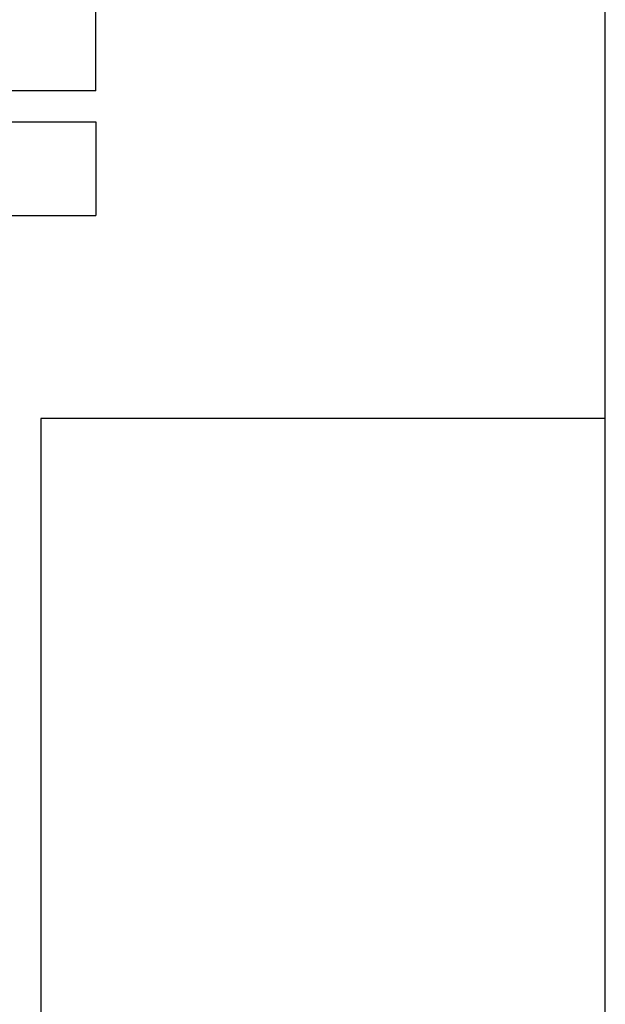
# Model space of a CAD drawing. Header units: inches. Extents: x 24 to 1128, y -69 to 748.
# Tile 342 of 656: x 475.61 to 480.28, y 675.49 to 683.35. Entities that reach past the tile are written whole.
import ezdxf

# ---------------------------------------------------------------- set-up
doc = ezdxf.new("R2010")
doc.units = ezdxf.units.IN
doc.header["$LTSCALE"] = 32
doc.header["$MEASUREMENT"] = 0
doc.layers.add('Dimension (ANSI)', color=7, linetype='Continuous', lineweight=25)
doc.layers.add('Visible (ANSI)', color=7, linetype='Continuous', lineweight=30)
doc.styles.add('Note Text (ANSI)', font='tahoma.ttf')
doc.dimstyles.new('SB Fraction-16 (ANSI)', dxfattribs={"dimscale": 32, "dimtxt": 0.125, "dimasz": 0.098425, "dimexe": 0.125, "dimexo": 0.0625, "dimgap": 0.031496, "dimtad": 0, "dimtih": 1, "dimtoh": 1, "dimdec": 4, "dimrnd": 1e-08, "dimzin": 0, "dimdsep": 46, "dimlunit": 5, "dimtxsty": 'Note Text (ANSI)', "dimcen": 0.09, "dimdle": 0.393701, "dimclrd": 256, "dimclre": 256, "dimclrt": 256, "dimadec": 0, "dimazin": 3, "dimtfac": 0.96, "dimtofl": 0, "dimtmove": 0, "dimatfit": 3, "dimfxl": 1, "dimfrac": 2, "dimtolj": 1, "dimtzin": 12, "dimlwd": -1, "dimlwe": -1, "dimarcsym": 0})

# ---------------------------------------------------------------- blocks, each defined once
blk = doc.blocks.new('*D18')
at = {"layer": 'Defpoints', "color": 0, "transparency": 16777216}
for p in [(480.2806, 692.6685), (328.4743, 544.6685), (480.2806, 544.6685)]:
    blk.add_point(p, dxfattribs=at)
at = {"layer": 'Dimension (ANSI)', "transparency": 16777216}
for p, q in [((478.2806, 692.6685), (324.4743, 692.6685)), ((328.4743, 689.5189), (328.4743, 626.7677)), ((328.4743, 547.8181), (328.4743, 620.5693)), ((478.2806, 544.6685), (324.4743, 544.6685))]:
    blk.add_line(p, q, dxfattribs=at)
for points in [[(327.9494, 689.5189), (328.9993, 689.5189), (328.4743, 692.6685)], [(327.9494, 547.8181), (328.9993, 547.8181), (328.4743, 544.6685)]]:
    blk.add_solid(points, dxfattribs=at)
at = {"layer": 'Dimension (ANSI)', "transparency": 16777216, "insert": (324.3723, 625.7599), "char_height": 4, "attachment_point": 1, "style": 'Note Text (ANSI)'}
blk.add_mtext('\\A1;148', dxfattribs=at)

msp = doc.modelspace()

# ---------------------------------------------------------------- linework, layer by layer
at = {"layer": 'Visible (ANSI)'}
for p, q in [((480.28063, 544.66853), (480.28063, 692.66853)), ((476.21877, 682.78279), (476.21877, 683.53279)), ((476.21877, 682.78279), (470.09877, 682.78279)), ((470.09877, 682.53779), (476.21877, 682.53779)), ((476.21877, 682.53779), (476.21877, 681.78779)), ((470.09877, 681.78779), (476.21877, 681.78779)), ((480.28063, 680.16853), (475.78063, 680.16853)), ((475.78063, 680.16853), (475.78063, 675.16853))]:
    msp.add_line(p, q, dxfattribs=at)

# ---------------------------------------------------------------- dimensions: what is measured, and where the dimension line sits
at = {"layer": 'Dimension (ANSI)'}
dim = msp.add_linear_dim(base=(328.47435, 544.66853), p1=(480.28063, 692.66853), p2=(480.28063, 544.66853), angle=90, dimstyle='SB Fraction-16 (ANSI)', override={"dimgap": 0.031496, "dimdec": 4, "dimtol": 0, "dimlim": 0, "dimtp": 0, "dimtm": 0, "dimtdec": 2, "dimatfit": 1}, dxfattribs=at)
dim.commit()
dim.dimension.update_dxf_attribs({"geometry": '*D18', "text_midpoint": (328.47435, 623.66853), "dimtype": 160})

doc.saveas('drawing.dxf')
